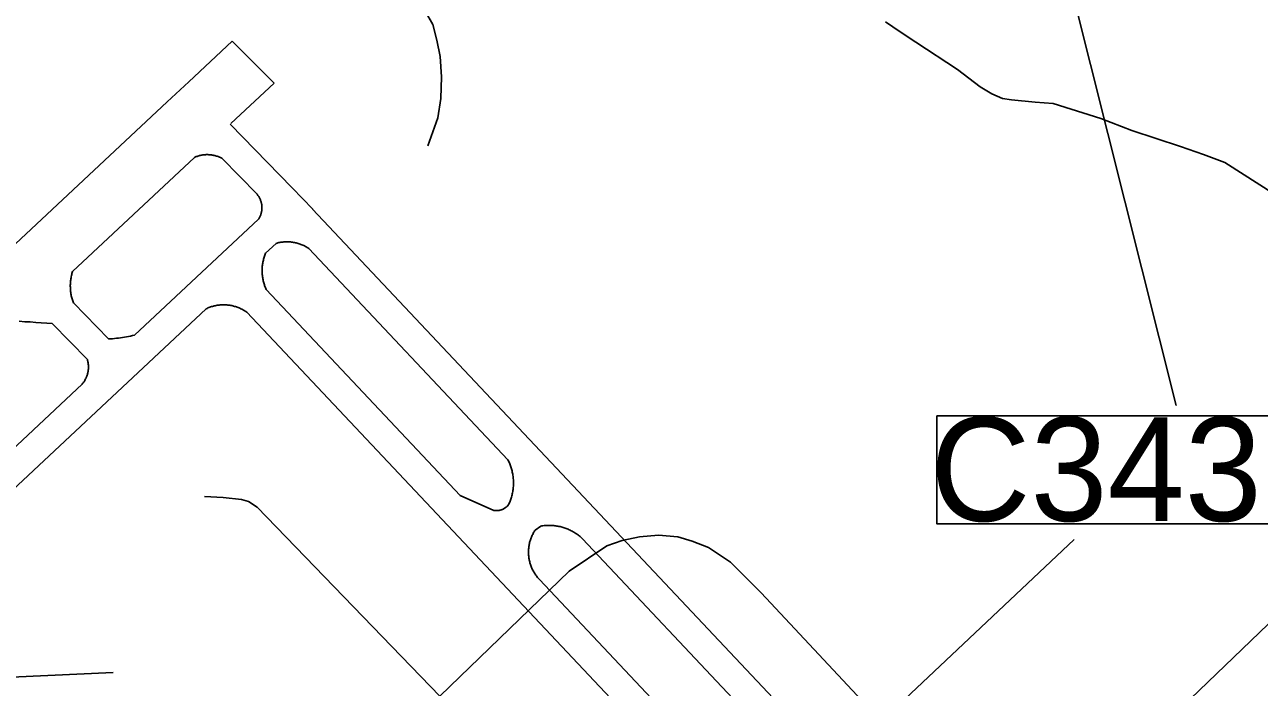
# Model space of a CAD drawing. Extents: x 1662474 to 1856135, y 779280 to 917889.
# Drawn here: x 1722521 to 1726689, y 860547 to 862785 of the extents above; entities that cross this region are included whole.
import ezdxf

# ---------------------------------------------------------------- set-up
doc = ezdxf.new("R2010")
doc.units = 0
for name, color, linetype in [('Exist Aviation Commercial or Municipal Perimeter Paved', 7, 'Continuous'), ('Exist Hydrographic Misc Water Feature', 7, 'Continuous'), ('Exist Road Non-System Type 51', 7, 'Continuous'), ('Exist Road Primary Interstate Ramp 1 Lane Attributed', 7, 'Continuous'), ('Exist Road Secondary Structure Culvert Number Label', 7, 'Continuous')]:
    doc.layers.add(name, color=color, linetype=linetype)

msp = doc.modelspace()

# ---------------------------------------------------------------- linework, layer by layer
at = {"layer": 'Exist Aviation Commercial or Municipal Perimeter Paved'}
for p, q in [((1723221.4, 862729.3), (1723075.4, 862592.6)), ((1723363.3, 862588.2), (1723221.4, 862729.3)), ((1723075, 862592.3), (1723002.4, 862524.3)), ((1723363.3, 862588.2), (1723217.3, 862451.5)), ((1723424.2, 862234.2), (1723214.6, 862449)), ((1723095.1, 862337.1), (1722682.9, 861951.3)), ((1723305.9, 862212.2), (1723187.2, 862333.9)), ((1723493.9, 862162.5), (1723424.2, 862234.2)), ((1723310.6, 862127.8), (1722892.3, 861736.3)), ((1723493.1, 862161.8), (1726104, 859390.5)), ((1723370.1, 862046.6), (1723334.4, 862013.3)), ((1723480.2, 862029.5), (1724152.8, 861315.6)), ((1723336.7, 861890.2), (1723992, 861194.8)), ((1722804.5, 861723.6), (1722686, 861845.3)), ((1723270.8, 861814.2), (1725806.7, 859122.8)), ((1722733, 861653.8), (1722614.5, 861775.5)), ((1724404.2, 861048.8), (1725864.9, 859498.3)), ((1724259.4, 860911), (1725724.3, 859356.1))]:
    msp.add_line(p, q, dxfattribs=at)
for points in [[(1723002.4, 862524.3), (1721784.2, 861383.9), (1721084.2, 860715.4), (1721025.9, 860658.1)], [(1723095.1, 862337.1), (1723097.8, 862338.3), (1723100.4, 862339.4), (1723103.3, 862340.3), (1723106, 862341.2), (1723108.8, 862342.1), (1723111.5, 862342.8), (1723114.2, 862343.6), (1723117, 862344.2), (1723119.9, 862344.7), (1723122.8, 862345.1), (1723125.7, 862345.5), (1723128.5, 862345.8), (1723131.6, 862346), (1723134.5, 862346.2), (1723137.3, 862346.2), (1723140.2, 862346.2), (1723143.1, 862346.1), (1723146, 862345.9), (1723148.8, 862345.7), (1723151.7, 862345.3), (1723154.6, 862344.9), (1723157.4, 862344.4), (1723160.3, 862343.8), (1723163, 862343.2), (1723165.8, 862342.4), (1723168.7, 862341.6), (1723171.4, 862340.8), (1723174, 862339.8), (1723176.7, 862338.7), (1723179.6, 862337.6), (1723182, 862336.4), (1723184.7, 862335.2), (1723187.2, 862333.9)], [(1723310.6, 862127.8), (1723311.8, 862129.9), (1723313.1, 862131.9), (1723314.3, 862134.1), (1723315.3, 862136.2), (1723316.4, 862138.3), (1723317.2, 862140.5), (1723318.2, 862142.7), (1723318.8, 862145), (1723319.6, 862147.2), (1723320.2, 862149.6), (1723320.7, 862151.8), (1723321.3, 862154.3), (1723321.7, 862156.6), (1723322.1, 862158.9), (1723322.3, 862161.3), (1723322.3, 862163.7), (1723322.3, 862166.1), (1723322.3, 862168.4), (1723322.3, 862170.8), (1723322.1, 862173.2), (1723321.9, 862175.5), (1723321.5, 862178), (1723321.1, 862180.3), (1723320.7, 862182.6), (1723320, 862185), (1723319.4, 862187.2), (1723318.6, 862189.5), (1723317.8, 862191.7), (1723317, 862194), (1723315.9, 862196.1), (1723314.9, 862198.3), (1723313.9, 862200.4), (1723312.7, 862202.5), (1723311.4, 862204.5), (1723310.2, 862206.5), (1723309, 862208.4), (1723307.3, 862210.4), (1723305.9, 862212.2)], [(1723370.1, 862046.6), (1723373.4, 862047.6), (1723376.4, 862048.4), (1723379.7, 862049.1), (1723383, 862049.7), (1723386.3, 862050.2), (1723389.6, 862050.6), (1723392.8, 862051.1), (1723395.9, 862051.4), (1723399.2, 862051.6), (1723402.7, 862051.7), (1723406, 862051.8), (1723409, 862051.8), (1723412.3, 862051.7), (1723415.8, 862051.5), (1723419.1, 862051.2), (1723422.2, 862050.9), (1723425.4, 862050.4), (1723428.7, 862049.8), (1723432, 862049.3), (1723435.3, 862048.6), (1723438.4, 862047.9), (1723441.6, 862047.1), (1723444.7, 862046.2), (1723447.8, 862045.2), (1723451.1, 862044.1), (1723453.9, 862043), (1723457.2, 862041.8), (1723460.1, 862040.5), (1723463.2, 862039.2), (1723466, 862037.7), (1723468.9, 862036.2), (1723471.8, 862034.7), (1723474.7, 862033), (1723477.5, 862031.3), (1723480.2, 862029.5)], [(1723334.4, 862013.3), (1723333.2, 862010), (1723331.9, 862006.8), (1723330.9, 862003.5), (1723329.7, 862000.1), (1723328.9, 861996.7), (1723327.8, 861993.3), (1723327.2, 861989.8), (1723326.2, 861986.5), (1723325.6, 861983), (1723325, 861979.6), (1723324.6, 861976.1), (1723323.9, 861972.5), (1723323.5, 861969), (1723323.3, 861965.5), (1723323.1, 861962.1), (1723322.9, 861958.6), (1723322.9, 861955.1), (1723322.9, 861951.5), (1723323.1, 861948), (1723323.3, 861944.5), (1723323.5, 861941), (1723323.9, 861937.5), (1723324.4, 861934), (1723324.8, 861930.6), (1723325.4, 861927.1), (1723326, 861923.6), (1723326.8, 861920.2), (1723327.6, 861916.7), (1723328.5, 861913.4), (1723329.5, 861910), (1723330.5, 861906.6), (1723331.5, 861903.2), (1723332.8, 861899.9), (1723334, 861896.7), (1723335.4, 861893.5), (1723336.7, 861890.2)], [(1722686, 861845.3), (1722684.8, 861848.7), (1722683.6, 861852.1), (1722682.5, 861855.5), (1722681.5, 861859), (1722680.5, 861862.4), (1722679.7, 861865.9), (1722678.8, 861869.5), (1722678, 861873), (1722677.4, 861876.6), (1722677, 861880.1), (1722676.6, 861883.7), (1722676.2, 861887.2), (1722676, 861890.9), (1722675.6, 861894.4), (1722675.6, 861898.1), (1722675.4, 861901.7), (1722675.4, 861905.3), (1722675.6, 861908.9), (1722675.8, 861912.5), (1722676, 861916), (1722676.2, 861919.7), (1722676.8, 861923.2), (1722677.2, 861926.8), (1722677.8, 861930.4), (1722678.4, 861933.9), (1722679.3, 861937.5), (1722680.1, 861940.9), (1722681.1, 861944.4), (1722681.9, 861947.9), (1722682.9, 861951.3)], [(1723270.8, 861814.2), (1723268.2, 861816.2), (1723265.5, 861817.9), (1723262.6, 861819.7), (1723260, 861821.3), (1723257.1, 861822.8), (1723254, 861824.3), (1723251.1, 861825.7), (1723248.1, 861827.1), (1723245.2, 861828.5), (1723242.1, 861829.7), (1723239, 861830.8), (1723236, 861831.9), (1723232.9, 861832.9), (1723229.6, 861833.8), (1723226.5, 861834.7), (1723223.5, 861835.4), (1723220.2, 861836.2), (1723216.9, 861836.8), (1723213.6, 861837.3), (1723210.5, 861837.7), (1723207.3, 861838.1), (1723203.8, 861838.4), (1723200.7, 861838.7), (1723197.4, 861838.8), (1723194.1, 861838.9), (1723190.9, 861838.8), (1723187.6, 861838.8), (1723184.3, 861838.6), (1723181, 861838.4), (1723177.7, 861838.1), (1723174.5, 861837.7), (1723171.2, 861837.2), (1723168.1, 861836.7), (1723164.8, 861836), (1723161.5, 861835.3), (1723158.5, 861834.5), (1723155.2, 861833.7), (1723152.1, 861832.7), (1723149, 861831.7), (1723146, 861830.6), (1723142.9, 861829.4), (1723139.8, 861828.2), (1723136.9, 861826.8), (1723133.9, 861825.5)], [(1723133.9, 861825.5), (1722196.4, 860948), (1721502.1, 860284.7), (1721149.8, 859938.2), (1720945.5, 859745.6), (1720843.6, 859632.6), (1720718.3, 859535.3), (1719920.1, 858777.5), (1719756.2, 858625.3), (1718677.2, 857592.5), (1718565.7, 857491.5)], [(1722614.5, 861775.5), (1722595.8, 861776.9), (1722577.3, 861778.3), (1722558.9, 861779.7), (1722540.4, 861780.9), (1722521.8, 861782), (1722503.3, 861783.2)], [(1722804.5, 861723.6), (1722811.3, 861724.1), (1722818.3, 861724.6), (1722825, 861725.2), (1722831.8, 861726), (1722838.6, 861726.8), (1722845.3, 861727.7), (1722852.1, 861728.7), (1722858.9, 861729.7), (1722865.4, 861730.9), (1722872.2, 861732.1), (1722879, 861733.4), (1722885.5, 861734.9), (1722892.3, 861736.3)], [(1722733, 861653.8), (1722733.8, 861651.2), (1722734.4, 861648.6), (1722734.8, 861646), (1722735.4, 861643.4), (1722735.9, 861640.6), (1722736.1, 861638.1), (1722736.5, 861635.4), (1722736.5, 861632.6), (1722736.7, 861630), (1722736.7, 861627.3), (1722736.5, 861624.7), (1722736.5, 861622), (1722736.1, 861619.3), (1722735.9, 861616.7), (1722735.4, 861614), (1722735, 861611.4), (1722734.4, 861608.8), (1722733.8, 861606.1), (1722733, 861603.5), (1722732.2, 861601), (1722731.3, 861598.4), (1722730.3, 861595.9), (1722729.3, 861593.5), (1722728.5, 861591), (1722727, 861588.6), (1722725.8, 861586.2), (1722724.6, 861583.8), (1722723.3, 861581.6), (1722721.7, 861579.2), (1722720.3, 861577.1), (1722718.8, 861574.9), (1722717, 861572.8), (1722715.3, 861570.7)], [(1722715.3, 861570.7), (1722127.7, 861020.7), (1721957.1, 860857.8)], [(1724152.8, 861315.6), (1724154.4, 861312.4), (1724156, 861309), (1724157.5, 861305.6), (1724158.9, 861302.2), (1724160.3, 861298.7), (1724161.6, 861295.3), (1724162.8, 861291.9), (1724163.8, 861288.3), (1724165.1, 861284.7), (1724165.9, 861281.1), (1724166.7, 861277.6), (1724167.5, 861273.9), (1724168.3, 861270.3), (1724169, 861266.7), (1724169.6, 861263), (1724170.2, 861259.4), (1724170.6, 861255.7), (1724170.8, 861252), (1724171.2, 861248.3), (1724171.4, 861244.6), (1724171.4, 861240.9), (1724171.4, 861237.2), (1724171.4, 861233.5), (1724171.2, 861229.8), (1724171.2, 861226.1), (1724170.8, 861222.4), (1724170.6, 861218.8), (1724170, 861215.1), (1724169.6, 861211.4), (1724169, 861207.8), (1724168.3, 861204.1), (1724167.3, 861200.5), (1724166.7, 861196.9), (1724165.7, 861193.3), (1724164.7, 861189.7), (1724163.6, 861186.1), (1724162.4, 861182.7), (1724161.2, 861179.2), (1724159.9, 861175.7), (1724158.7, 861172.2), (1724157.1, 861168.9), (1724155.6, 861165.5), (1724154.4, 861163.9), (1724153.2, 861162.4), (1724151.9, 861160.7), (1724150.7, 861159.3), (1724149.3, 861157.8), (1724147.8, 861156.5), (1724146.4, 861155.3), (1724144.8, 861154), (1724143.3, 861152.8), (1724141.5, 861151.7), (1724139.8, 861150.7), (1724138.2, 861149.6), (1724136.4, 861148.7), (1724134.7, 861147.9), (1724132.7, 861147.1), (1724130.8, 861146.5), (1724129, 861145.9), (1724127.1, 861145.2), (1724125.1, 861144.8), (1724123.2, 861144.4), (1724121.2, 861144.1), (1724119.3, 861143.9), (1724117.3, 861143.7), (1724115.4, 861143.6), (1724113.4, 861143.6), (1724111.3, 861143.7), (1724109.3, 861143.8), (1724107.4, 861144.1), (1724105.6, 861144.4), (1723992, 861194.8)], [(1724259.4, 860911), (1724257.1, 860913.3), (1724254.9, 860915.8), (1724252.8, 860918.2), (1724250.8, 860920.8), (1724248.7, 860923.5), (1724246.7, 860926.1), (1724244.8, 860928.8), (1724243, 860931.6), (1724241.3, 860934.3), (1724239.7, 860937.2), (1724238.1, 860940.1), (1724236.4, 860943), (1724235, 860945.9), (1724233.6, 860948.9), (1724232.3, 860952), (1724231.1, 860955), (1724230.1, 860958), (1724228.8, 860961.2), (1724227.8, 860964.3), (1724226.8, 860967.5), (1724226.2, 860970.6), (1724225.3, 860973.9), (1724224.5, 860977.1), (1724223.9, 860980.3), (1724223.5, 860983.6), (1724223.1, 860986.8), (1724222.7, 860990.1), (1724222.3, 860993.4), (1724222.1, 860996.7), (1724222.1, 861000), (1724222.1, 861003.3), (1724222.1, 861006.5), (1724222.1, 861009.9), (1724222.3, 861013.2), (1724222.7, 861016.5), (1724223.1, 861019.6), (1724223.3, 861023), (1724223.9, 861026.2), (1724224.5, 861029.5), (1724225.3, 861032.7), (1724226, 861035.8), (1724226.8, 861039), (1724227.8, 861042.2), (1724228.8, 861045.4), (1724229.7, 861048.5), (1724231.1, 861051.6), (1724232.1, 861054.6), (1724233.6, 861057.7), (1724234.8, 861060.7), (1724236.4, 861063.6), (1724237.9, 861066.6), (1724239.3, 861069.5), (1724241.1, 861072.2), (1724242.8, 861075.1), (1724244.6, 861077.8), (1724263.7, 861091.7), (1724267.2, 861092.2), (1724270.9, 861092.7), (1724274.6, 861093.2), (1724278, 861093.5), (1724281.7, 861093.8), (1724285.4, 861093.9), (1724288.9, 861094), (1724292.6, 861094), (1724296.3, 861094), (1724299.8, 861093.8), (1724303.5, 861093.6), (1724307.2, 861093.3), (1724310.7, 861092.8), (1724314.3, 861092.3), (1724317.8, 861091.8), (1724321.5, 861091.2), (1724325, 861090.5), (1724328.5, 861089.7), (1724332.2, 861088.8), (1724335.7, 861087.8), (1724339.2, 861086.9), (1724342.4, 861085.8), (1724345.9, 861084.5), (1724349.4, 861083.3), (1724352.7, 861082), (1724356.2, 861080.6), (1724359.5, 861079.1), (1724362.7, 861077.6), (1724366, 861075.9), (1724369.1, 861074.3), (1724372.4, 861072.5), (1724375.4, 861070.7), (1724378.5, 861068.8), (1724381.6, 861066.8), (1724384.7, 861064.8), (1724387.5, 861062.7), (1724390.4, 861060.4), (1724393.3, 861058.3), (1724396.2, 861056), (1724398.8, 861053.6), (1724401.7, 861051.2), (1724404.2, 861048.8)], [(1726398.5, 860452), (1726748.2, 860788.9)]]:
    msp.add_lwpolyline(points, dxfattribs=at)
at = {"layer": 'Exist Hydrographic Misc Water Feature'}
for points in [[(1722820.3, 860597), (1722378.2, 860576.5), (1722178.3, 860643), (1721814.1, 860929.3), (1721518.3, 861299.7), (1721188.1, 861654.4), (1720931.2, 861856.6), (1720575.2, 862060.8), (1719774.2, 862884.6), (1719111.1, 863324.8), (1718654.2, 863517.9), (1718496.2, 863563.8), (1717855.2, 863586.8), (1717697.2, 863678.7), (1717565.2, 863845.5), (1717525.2, 863980.8), (1717507.1, 864663.9), (1717434.1, 864974), (1717074.2, 865601.7)], [(1727231.4, 861852.9), (1727149.6, 861932.5), (1727053.8, 862014.9), (1726957.9, 862069.4), (1726872, 862126.1), (1726744.2, 862210.8), (1726572.6, 862319.4), (1726500.4, 862347), (1726422.7, 862373.3), (1726258.4, 862428.2), (1726154.5, 862468.1), (1725992.7, 862519.1), (1725932.6, 862523.6), (1725852.4, 862531.8), (1725822.5, 862535.6), (1725786.4, 862552), (1725746.6, 862575.8), (1725670.6, 862633.9), (1725529.1, 862726.3), (1725477, 862760.9), (1725427.2, 862794.9)]]:
    msp.add_lwpolyline(points, dxfattribs=at)
at = {"layer": 'Exist Road Non-System Type 51'}
for p, q in [((1723191.9, 861188.2), (1723128.6, 861191.4)), ((1726063.8, 861046.2), (1725413.1, 860432.4))]:
    msp.add_line(p, q, dxfattribs=at)
for points in [[(1723922.6, 860517.2), (1723306.6, 861155.5), (1723276.9, 861174.4), (1723253.4, 861181.8), (1723191.9, 861188.2)], [(1725413.1, 860432.4), (1725007.4, 860866), (1724904.5, 860969.7), (1724829.4, 861019.2), (1724774.4, 861041), (1724725.8, 861055.2), (1724660.6, 861060.8), (1724596.9, 861054.9), (1724537.9, 861043.2), (1724486.6, 861025.2), (1724359.4, 860938.7), (1723922.6, 860517.2)]]:
    msp.add_lwpolyline(points, dxfattribs=at)
at = {"layer": 'Exist Road Primary Interstate Ramp 1 Lane Attributed'}
msp.add_lwpolyline([(1723882.7, 862376), (1723916.3, 862470.1), (1723925.8, 862536.3), (1723929, 862608.8), (1723924.2, 862678.2), (1723913.2, 862733.4), (1723899, 862785.4), (1723873.8, 862831.1), (1723843.8, 862876.8), (1723807.6, 862924.1), (1723760.3, 862965.1), (1723709.8, 863004.5), (1723640.5, 863037.6), (1723566.4, 863064.4), (1723369.3, 863121.2), (1723120.2, 863184.2), (1722695.3, 863290.7), (1722410, 863372.6)], dxfattribs=at)
at = {"layer": 'Exist Road Secondary Structure Culvert Number Label'}
msp.add_line((1725788.4, 863974), (1726408.4, 861498.6), dxfattribs=at)
msp.add_lwpolyline([(1725600.9, 861463.9), (1726883.7, 861463.9), (1726883.7, 861098.9), (1725600.9, 861098.9)], close=True, dxfattribs=at)

# ---------------------------------------------------------------- texts
msp.add_text('C343', height=350, dxfattribs=at).set_placement((1725578.7, 861108.7))

doc.saveas('drawing.dxf')
